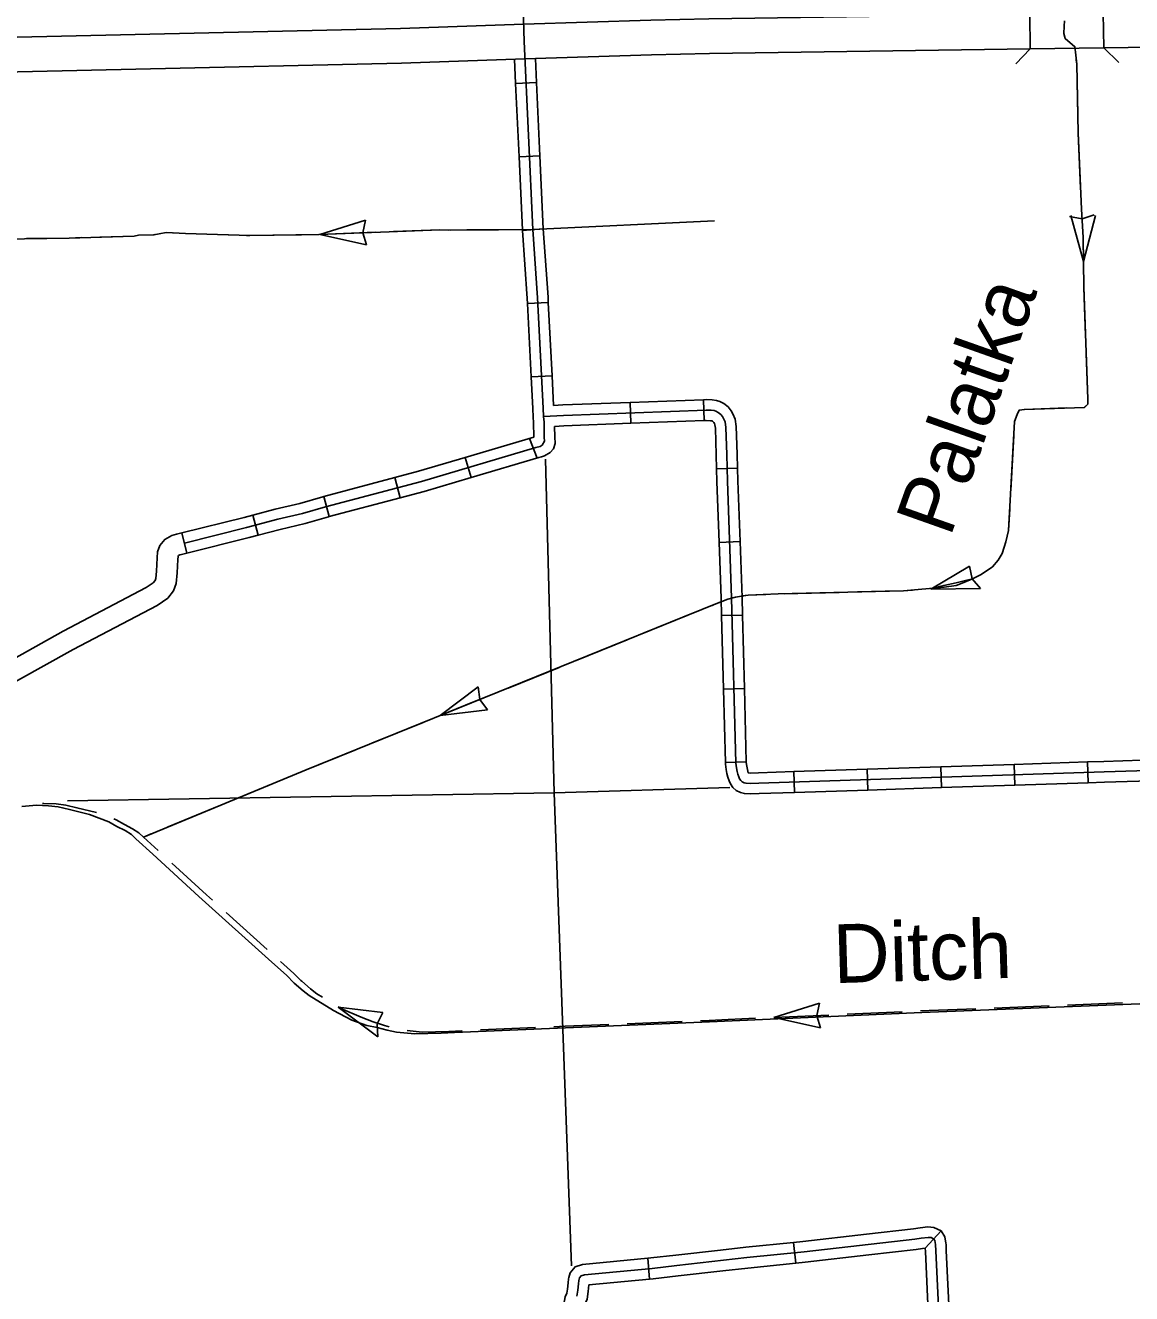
# Model space of a CAD drawing. Extents: x 1164457 to 1439835, y 1590918 to 1773502.
# Drawn here: x 1267639 to 1275592, y 1641151 to 1650267 of the extents above; entities that cross this region are included whole.
import ezdxf

# ---------------------------------------------------------------- set-up
doc = ezdxf.new("R2010")
doc.units = 0
for name, color, linetype in [('Level 10', 7, 'Continuous'), ('Level 32', 7, 'Continuous'), ('Level 37', 7, 'Continuous'), ('Level 43', 7, 'Continuous'), ('Level 45', 7, 'Continuous'), ('Level 46', 7, 'Continuous'), ('Level 5', 7, 'Continuous')]:
    doc.layers.add(name, color=color, linetype=linetype)

msp = doc.modelspace()

# ---------------------------------------------------------------- linework, layer by layer
at = {"layer": 'Level 10'}
for points in [[(1283338.7, 1650410.6), (1283265.3, 1650406.7), (1281941.4, 1650344.9), (1277886.3, 1650187.1), (1276522.7, 1650135.9), (1275742.8, 1650109.7), (1275391.3, 1650104.7), (1275387.7, 1650354.7)], [(1265354.2, 1650177.4), (1265700.9, 1650190.4), (1265810, 1650187.7), (1265879.2, 1650182.5), (1265921.6, 1650180.7), (1265991.5, 1650176.2), (1266041.1, 1650172.5), (1266123.4, 1650170), (1266239.4, 1650160.8), (1266306.1, 1650157), (1266383, 1650156.5), (1266450.8, 1650157.4), (1266517.3, 1650158.2), (1270335.3, 1650243.9), (1271220.7, 1650275.2), (1272134.5, 1650304.4), (1272553.4, 1650313.8), (1274859.7, 1650347.1), (1274863.3, 1650097.1)], [(1274863.3, 1650097.1), (1272558, 1650063.9), (1272141.3, 1650054.5), (1271229.1, 1650025.3), (1270342.5, 1649994), (1266521.7, 1649908.3), (1266454, 1649907.4), (1266383.7, 1649906.5), (1266298.2, 1649907.1), (1266222.5, 1649911.3), (1266109.7, 1649920.3), (1266028, 1649922.8), (1265974.2, 1649926.8), (1265908.1, 1649931.1), (1265864.6, 1649932.9), (1265797.7, 1649937.9), (1265702.5, 1649940.2), (1265363.5, 1649927.6), (1265354.2, 1650177.4)], [(1274863.3, 1650097.1), (1275391.3, 1650104.7)]]:
    msp.add_lwpolyline(points, dxfattribs=at)
at = {"layer": 'Level 32'}
for p, q in [((1271313.5, 1649856.7), (1271163.7, 1649849.8)), ((1271337.9, 1649329.2), (1271188, 1649322.3)), ((1271362.2, 1648803.6), (1271212.5, 1648793.1)), ((1271398.6, 1648275.4), (1271248.8, 1648267.8)), ((1271425.6, 1647748.1), (1271275.8, 1647740.4)), ((1271986.1, 1647556.3), (1271991.8, 1647406.4)), ((1272513.8, 1647576.2), (1272519.4, 1647426.3)), ((1271317.8, 1647155.9), (1271262.5, 1647296.2)), ((1270844, 1647016.4), (1270801.5, 1647160.2)), ((1272758.3, 1647083.2), (1272608.4, 1647079.2)), ((1270334.2, 1646871.1), (1270295.8, 1647016.1)), ((1269823.9, 1646735.7), (1269785.4, 1646880.7)), ((1269313.1, 1646602), (1269274.9, 1646747)), ((1268800.1, 1646473.1), (1268763.8, 1646618.7)), ((1272776.6, 1646556.2), (1272626.7, 1646550.8)), ((1272794.4, 1646027.7), (1272644.5, 1646023.9)), ((1272808, 1645499.9), (1272658.1, 1645496)), ((1272821.6, 1644972.1), (1272671.7, 1644968.2)), ((1273163.9, 1644902.8), (1273168.8, 1644752.9)), ((1273691.6, 1644920.2), (1273696.5, 1644770.2)), ((1274219.3, 1644937.5), (1274224.3, 1644787.6)), ((1274747, 1644954.9), (1274752, 1644805)), ((1275274.8, 1644972.2), (1275279.7, 1644822.3))]:
    msp.add_line(p, q, dxfattribs=at)
for points in [[(1271066.3, 1655538.8), (1271100.2, 1654401.3), (1271102.2, 1654185.1), (1271117.6, 1653861.9), (1271149.4, 1652832.4), (1271162.5, 1652424.7), (1271193.3, 1651178.8), (1271224.9, 1650150.2)], [(1268781.9, 1646545.9), (1269229.9, 1646657.6), (1269452.8, 1646716.3), (1269631.3, 1646758), (1269797.5, 1646806.3), (1270486.3, 1646989.1), (1271309.9, 1647232), (1271340.5, 1647240.7), (1271355.2, 1647250.1), (1271371.1, 1647278.7), (1271369.5, 1647307.3), (1271367.8, 1647415.7), (1271364.8, 1647454.4), (1271362.5, 1647515.3), (1271321.8, 1648309), (1271287.2, 1648800.3), (1271224.9, 1650150.2)], [(1271163.7, 1649849.8), (1271155.7, 1650022.7)], [(1271313.5, 1649856.7), (1271305.6, 1650027.8)], [(1271188, 1649322.3), (1271163.7, 1649849.8)], [(1271337.9, 1649329.2), (1271313.5, 1649856.7)], [(1271212.5, 1648793.1), (1271212.3, 1648796), (1271188, 1649322.3)], [(1271362.2, 1648803.6), (1271362.1, 1648804.7), (1271337.9, 1649329.2)], [(1271248.8, 1648267.8), (1271246.9, 1648304.5), (1271212.5, 1648793.1)], [(1271398.6, 1648275.4), (1271396.6, 1648313.6), (1271362.2, 1648803.6)], [(1271275.8, 1647740.4), (1271248.8, 1648267.8)], [(1271425.6, 1647748.1), (1271398.6, 1648275.4)], [(1271294.5, 1647305.6), (1271292.8, 1647412.2), (1271289.9, 1647450.1), (1271287.6, 1647512), (1271275.8, 1647740.4)], [(1271436.6, 1647534), (1271425.6, 1647748.1)], [(1271986.1, 1647556.3), (1271503.3, 1647538.1), (1271436.6, 1647534)], [(1272513.8, 1647576.2), (1271986.1, 1647556.3)], [(1272758.3, 1647083.2), (1272755.7, 1647184.1), (1272749.3, 1647383.1), (1272742.2, 1647436.6), (1272725.6, 1647475.3), (1272712.4, 1647496.7), (1272692.2, 1647523.7), (1272661, 1647548), (1272631.9, 1647563.4), (1272606.8, 1647571.2), (1272576, 1647574.6), (1272534.1, 1647577), (1272513.8, 1647576.2)], [(1276720.1, 1644942.3), (1275395.6, 1644901.2), (1272912.5, 1644819.5), (1272852.6, 1644817.3), (1272820.1, 1644819.1), (1272806.9, 1644822.5), (1272791.6, 1644829.9), (1272782.2, 1644838.6), (1272773.6, 1644851.3), (1272767, 1644865.1), (1272760.1, 1644883.8), (1272755.7, 1644903.4), (1272751.2, 1644929.7), (1272746.8, 1644962.6), (1272716.2, 1646153), (1272685.8, 1646991), (1272680.7, 1647181.9), (1272674.5, 1647376.9), (1272669.2, 1647416.5), (1272658.8, 1647440.7), (1272650.3, 1647454.5), (1272638.2, 1647470.6), (1272620.1, 1647484.7), (1272603, 1647493.8), (1272591.3, 1647497.4), (1272569.7, 1647499.9), (1272533.5, 1647501.9), (1271507, 1647463.2), (1271364.8, 1647454.4)], [(1271349.8, 1647165.4), (1271371.5, 1647171.6), (1271411.5, 1647197.1), (1271434.9, 1647223.4), (1271447.2, 1647261.2), (1271444.5, 1647310), (1271443.3, 1647384.1)], [(1271991.8, 1647406.4), (1271510.7, 1647388.2), (1271443.3, 1647384.1)], [(1272519.4, 1647426.3), (1271991.8, 1647406.4)], [(1272608.4, 1647079.2), (1272605.7, 1647179.7), (1272599.6, 1647370.7), (1272596.2, 1647396.4), (1272592, 1647406.1), (1272588.2, 1647412.3), (1272584.2, 1647417.6), (1272579.2, 1647421.5), (1272574.9, 1647423.8), (1272563.4, 1647425.1), (1272532.8, 1647426.8), (1272519.4, 1647426.3)], [(1270801.5, 1647160.2), (1271294.5, 1647305.6)], [(1270295.8, 1647016.1), (1270466.1, 1647061.3), (1270801.5, 1647160.2)], [(1270844, 1647016.4), (1271330.8, 1647160), (1271349.8, 1647165.4)], [(1272776.6, 1646556.2), (1272760.7, 1646993.3), (1272758.3, 1647083.2)], [(1269785.4, 1646880.7), (1270295.8, 1647016.1)], [(1270334.2, 1646871.1), (1270506.5, 1646916.9), (1270844, 1647016.4)], [(1272626.7, 1646550.8), (1272610.8, 1646988.6), (1272608.4, 1647079.2)], [(1269274.9, 1646747), (1269434.7, 1646789.1), (1269612.3, 1646830.6), (1269777.4, 1646878.6), (1269785.4, 1646880.7)], [(1269823.9, 1646735.7), (1270334.2, 1646871.1)], [(1268763.8, 1646618.7), (1269211.3, 1646730.3), (1269274.9, 1646747)], [(1269313.1, 1646602), (1269470.8, 1646643.5), (1269650.3, 1646685.5), (1269817.5, 1646734), (1269823.9, 1646735.7)], [(1268800.1, 1646473.1), (1269248.5, 1646585), (1269313.1, 1646602)], [(1272644.5, 1646023.9), (1272641.2, 1646150.7), (1272626.7, 1646550.8)], [(1272794.4, 1646027.7), (1272791.1, 1646155.3), (1272776.6, 1646556.2)], [(1272658.1, 1645496), (1272644.5, 1646023.9)], [(1272808, 1645499.9), (1272794.4, 1646027.7)], [(1272671.7, 1644968.2), (1272658.1, 1645496)], [(1272821.6, 1644972.1), (1272808, 1645499.9)], [(1275802.6, 1644988.8), (1275393.3, 1644976.1), (1275274.8, 1644972.2)], [(1273168.8, 1644752.9), (1272915.1, 1644744.5), (1272852, 1644742.2), (1272808.4, 1644744.6), (1272780.9, 1644751.8), (1272749, 1644767.2), (1272724.9, 1644789.4), (1272708.4, 1644813.9), (1272697.9, 1644835.7), (1272688, 1644862.5), (1272682.1, 1644889), (1272677.1, 1644918.4), (1272672, 1644956.7), (1272671.7, 1644968.2)], [(1273163.9, 1644902.8), (1272909.9, 1644894.5), (1272853.3, 1644892.4), (1272836.7, 1644893.3), (1272836.1, 1644894.4), (1272832.2, 1644905.1), (1272829.3, 1644917.9), (1272825.4, 1644940.9), (1272821.7, 1644968.6), (1272821.6, 1644972.1)], [(1273691.6, 1644920.2), (1273163.9, 1644902.8)], [(1274219.3, 1644937.5), (1273691.6, 1644920.2)], [(1274747, 1644954.9), (1274219.3, 1644937.5)], [(1275274.8, 1644972.2), (1274747, 1644954.9)], [(1274752, 1644805), (1274224.3, 1644787.6)], [(1275279.7, 1644822.3), (1274752, 1644805)], [(1275807.3, 1644838.9), (1275398, 1644826.2), (1275279.7, 1644822.3)], [(1273696.5, 1644770.2), (1273168.8, 1644752.9)], [(1274224.3, 1644787.6), (1273696.5, 1644770.2)]]:
    msp.add_lwpolyline(points, dxfattribs=at)
at = {"layer": 'Level 37'}
for points in [[(1274863.3, 1650097.1), (1274758.8, 1649989.5)], [(1275498.8, 1650000.2), (1275391.3, 1650104.7)]]:
    msp.add_lwpolyline(points, dxfattribs=at)
at = {"layer": 'Level 43'}
for p, q in [((1275322.8, 1648905.1), (1275236.4, 1648875.8)), ((1269757, 1648763.5), (1270084.7, 1648865.5)), ((1270084.7, 1648865.5), (1270064.6, 1648776.4)), ((1275145.6, 1648893.6), (1275235.2, 1648875.7)), ((1275246.1, 1648568.2), (1275154.3, 1648898.9)), ((1275246.1, 1648568.2), (1275331.9, 1648900.5)), ((1269757, 1648763.5), (1270091.8, 1648688)), ((1270091.8, 1648688), (1270064.6, 1648775.2)), ((1274149.4, 1646215), (1274427.4, 1646378.9)), ((1274427.4, 1646378.9), (1274445.6, 1646289.4)), ((1274506.6, 1646219.9), (1274446.1, 1646288.3)), ((1274149.4, 1646215), (1274506.6, 1646219.9)), ((1270620.1, 1645305), (1270894, 1645511.8)), ((1270894, 1645511.8), (1270905.3, 1645421.1)), ((1270960.7, 1645347.1), (1270905.7, 1645420)), ((1270620.1, 1645305), (1270960.7, 1645347.1)), ((1269886.6, 1643210.1), (1270173.2, 1642996.5)), ((1269886.6, 1643210.1), (1270209.2, 1643170.5)), ((1270209.2, 1643170.5), (1270168.1, 1643088.8)), ((1273020.3, 1643135.3), (1273347.5, 1643238.8)), ((1273347.5, 1643238.8), (1273327.8, 1643149.6)), ((1270173.2, 1642996.5), (1270167.9, 1643087.7)), ((1273020.3, 1643135.3), (1273355.4, 1643061.3)), ((1273355.4, 1643061.3), (1273327.8, 1643148.4))]:
    msp.add_line(p, q, dxfattribs=at)
for points in [[(1275108.8, 1650298.3), (1275107.2, 1650260.8), (1275105.6, 1650208.6), (1275113.7, 1650172.7), (1275183.8, 1650112.4), (1275188.7, 1650074.9), (1275196.9, 1649986.8), (1275207.1, 1649494.3), (1275231.1, 1648946.7), (1275244.6, 1648740.8), (1275247.8, 1648385.3), (1275276.4, 1647583.1), (1275276.4, 1647544), (1275253.5, 1647521.1), (1274821.5, 1647506.5), (1274782.4, 1647499.9), (1274768.3, 1647470.4), (1274750.4, 1647419.8), (1274706.5, 1646634.9), (1274687.9, 1646554.8), (1274675.6, 1646515.1), (1274660.5, 1646470.2), (1274632.4, 1646423.8), (1274591.4, 1646374.9), (1274509.2, 1646320.4), (1274447.2, 1646289.5), (1274385.3, 1646261.8), (1274331, 1646240.9), (1274245.2, 1646228.7), (1273952.8, 1646202.4), (1273049.8, 1646179.7), (1272834.2, 1646171.6), (1272786.6, 1646164.7), (1272744.5, 1646157.5), (1272690.1, 1646141.4), (1272590.4, 1646103.1), (1269658.5, 1644915.5), (1268487.4, 1644432.6)], [(1275193.9, 1650019), (1275196.9, 1649986.8), (1275204.4, 1649623.2)], [(1275207.2, 1649491.2), (1275224.6, 1649095.6)], [(1275230.4, 1648963.7), (1275231.1, 1648946.7), (1275244.6, 1648740.8), (1275246.1, 1648568.2)], [(1272592.9, 1648861.1), (1271287.2, 1648800.3), (1270691.8, 1648795.3), (1270618.4, 1648796.9), (1270255.3, 1648783.4), (1269749.3, 1648763.2), (1269252.7, 1648756.4), (1268790, 1648771.6), (1268651.5, 1648776.7), (1268601.7, 1648768.2), (1268562.9, 1648761.4), (1268453.3, 1648757.6), (1268422.3, 1648752.5), (1267954.2, 1648738.3), (1267472.5, 1648731.1), (1267379.6, 1648724.3), (1267367.8, 1648715.9), (1267357.6, 1648702.3), (1267352.6, 1648683.8), (1267352.6, 1648634.8), (1267398.2, 1647458.7), (1267392.2, 1647436.6), (1267387.2, 1647429), (1267355.9, 1647425.6)], [(1268043.3, 1648741), (1267954.2, 1648738.3), (1267647.4, 1648733.7)], [(1268570.5, 1648762.8), (1268562.9, 1648761.4), (1268453.3, 1648757.6), (1268422.3, 1648752.5), (1268175.3, 1648745)], [(1269097.1, 1648761.5), (1268790, 1648771.6), (1268701.3, 1648774.8)], [(1269427, 1648758.8), (1269252.7, 1648756.4), (1269229, 1648757.2)], [(1269625, 1648761.5), (1269427, 1648758.8)], [(1270152.7, 1648779.3), (1269757, 1648763.5)], [(1270680.3, 1648795.5), (1270618.4, 1648796.9), (1270284.5, 1648784.5)], [(1271040.7, 1648798.2), (1270812.3, 1648796.3)], [(1286351.4, 1648377.7), (1286203.9, 1648033), (1286175.9, 1647956.7), (1286169.8, 1647935.3), (1286193.5, 1647879.8), (1286138, 1647795), (1286105.9, 1647749.5), (1286053.2, 1647695), (1282375.4, 1644080.5), (1282304.2, 1644007.1), (1282246.2, 1643957.8), (1282200.7, 1643920.6), (1282111.5, 1643860.3), (1282051.3, 1643820.9), (1281962.3, 1643759.3), (1281824.5, 1643693.1), (1281699.2, 1643632.1), (1281555.4, 1643576.2), (1281394, 1643521.1), (1281268, 1643489.6), (1281206.3, 1643480.4), (1279983.2, 1643426.5), (1276734.2, 1643276.5), (1274082.7, 1643171.5)], [(1275247.4, 1648436.2), (1275247.8, 1648385.3), (1275253.1, 1648238.3)], [(1275253.1, 1648238.3), (1275260.1, 1648040.4)], [(1275264.8, 1647908.5), (1275276.4, 1647583.1), (1275276.4, 1647544), (1275254.3, 1647521.9)], [(1275122.6, 1647516.7), (1274821.5, 1647506.5), (1274782.4, 1647499.9), (1274768.3, 1647470.4), (1274760.9, 1647449.4)], [(1274744.8, 1647319.3), (1274722.7, 1646923.9)], [(1274715.3, 1646792.1), (1274706.5, 1646634.9), (1274687.9, 1646554.8), (1274675.6, 1646515.1), (1274660.5, 1646470.2), (1274632.4, 1646423.8), (1274624, 1646413.8)], [(1274523.6, 1646330), (1274509.2, 1646320.4), (1274447.2, 1646289.5), (1274389.1, 1646275.2), (1274330, 1646259.3), (1274241.2, 1646241), (1274148.8, 1646220)], [(1272962, 1646176.4), (1272834.2, 1646171.6), (1272790.8, 1646165.3)], [(1273489.8, 1646190.7), (1273093.9, 1646180.8)], [(1273819.7, 1646199), (1273621.7, 1646194)], [(1274017.4, 1646208.2), (1273952.8, 1646202.4), (1273819.7, 1646199)], [(1272641.9, 1646122.9), (1272590.4, 1646103.1), (1272577.6, 1646097.9)], [(1272455.3, 1646048.4), (1272088.3, 1645899.7)], [(1271965.9, 1645850.1), (1271598.9, 1645701.5)], [(1271476.5, 1645651.9), (1271109.5, 1645503.2)], [(1270987.2, 1645453.7), (1270803.6, 1645379.4)], [(1270803.6, 1645379.4), (1270620.1, 1645305)], [(1270497.8, 1645255.5), (1270130.7, 1645106.8)], [(1270008.4, 1645057.2), (1269658.5, 1644915.5), (1269641.4, 1644908.5)], [(1269519.4, 1644858.2), (1269153.3, 1644707.2)], [(1274082.7, 1643171.5), (1272501.8, 1643101.3), (1271465.3, 1643059.1), (1270723, 1643026.8), (1270628.7, 1643021.8), (1270438.8, 1643017.2), (1270307, 1643031.2), (1270240.3, 1643045.5), (1270166.9, 1643064.1), (1270094.9, 1643079), (1269986.7, 1643116.1), (1269854.1, 1643185.7), (1269680.4, 1643292.6), (1269635.6, 1643327.3), (1269572.3, 1643382.3), (1269515.2, 1643438.7), (1269409.7, 1643533.4), (1268886.9, 1644004.1), (1268554.6, 1644309), (1268433.9, 1644419.3), (1268401.9, 1644450.1), (1268355.4, 1644479.2), (1268297.3, 1644509.4), (1268238.5, 1644542.2), (1268101, 1644594.1), (1267956.3, 1644629.7), (1267875.6, 1644649.1), (1267806.1, 1644657.4), (1267717.9, 1644660.6), (1267613.9, 1644652)], [(1268150.5, 1644608.4), (1268009.7, 1644643.1), (1267929.1, 1644662.4), (1267859.6, 1644670.8), (1267771.3, 1644674), (1267761.5, 1644673.1)], [(1269031.2, 1644656.9), (1268665.1, 1644505.9)], [(1268594.3, 1644335), (1268487.4, 1644432.6), (1268455.4, 1644463.5), (1268408.9, 1644492.6), (1268350.7, 1644522.8), (1268292, 1644555.6), (1268274.1, 1644562.3)], [(1268543.1, 1644455.6), (1268487.4, 1644432.6)], [(1268983.7, 1643978.4), (1268940.4, 1644017.5), (1268691.6, 1644245.8)], [(1269376.1, 1643625.2), (1269081.8, 1643890.1)], [(1269619.2, 1643402.1), (1269568.6, 1643452.1), (1269474.2, 1643536.9)], [(1269775, 1643280.6), (1269733.8, 1643305.9), (1269689.1, 1643340.7), (1269625.8, 1643395.7), (1269619.2, 1643402.1)], [(1270254, 1643068.9), (1270220.4, 1643077.4), (1270140.4, 1643103.3), (1270054.1, 1643137.8), (1269907.6, 1643199.1), (1269887.4, 1643211.5)], [(1273943.3, 1643176.3), (1273547.7, 1643158.8)], [(1274470.9, 1643198.1), (1274136.1, 1643184.9), (1274075.2, 1643182.2)], [(1274998.5, 1643219), (1274602.8, 1643203.4)], [(1275526.1, 1643239.9), (1275130.4, 1643224.3)], [(1271833.3, 1643085.3), (1271518.8, 1643072.5), (1271437.7, 1643068.9)], [(1272360.9, 1643106.8), (1271965.2, 1643090.6)], [(1272690.6, 1643120.7), (1272555.3, 1643114.7), (1272492.8, 1643112.1)], [(1272888.4, 1643129.5), (1272690.6, 1643120.7)], [(1273415.9, 1643152.9), (1273020.3, 1643135.3)], [(1270778.3, 1643040.3), (1270776.5, 1643040.2), (1270682.1, 1643035.2), (1270492.3, 1643030.6), (1270383.1, 1643042.2)], [(1271305.8, 1643063.2), (1270910.2, 1643046)]]:
    msp.add_lwpolyline(points, dxfattribs=at)
at = {"layer": 'Level 45'}
for p, q in [((1274108.7, 1641477.2), (1274222.5, 1641601)), ((1273177.3, 1641369.9), (1273161.9, 1641519.1)), ((1272126.9, 1641255.2), (1272112.8, 1641404.6))]:
    msp.add_line(p, q, dxfattribs=at)
for points in [[(1273685.6, 1641578.7), (1274023.1, 1641617.6), (1274070.6, 1641624.2), (1274127.8, 1641629.9), (1274170.3, 1641627.1), (1274222.5, 1641601), (1274248.5, 1641559.7), (1274256.9, 1641513.3), (1274257.5, 1641503.3)], [(1271604.4, 1641132), (1271609.8, 1641175.1), (1271614.7, 1641221.3), (1271616.8, 1641244), (1271623, 1641265.2), (1271634.2, 1641278.8), (1271659, 1641286.3), (1272144.4, 1641332.2), (1272323.1, 1641353.3), (1272825.9, 1641409.2), (1273236.7, 1641451.4), (1274032.5, 1641543.2), (1274079.4, 1641549.7), (1274129.1, 1641554.6), (1274150.3, 1641553.2), (1274170.2, 1641543.3), (1274177.3, 1641532), (1274182.3, 1641504.5), (1274184.9, 1641457.7), (1274256, 1639943.3)], [(1273161.9, 1641519.1), (1273228.6, 1641526), (1273685.6, 1641578.7)], [(1272112.8, 1641404.6), (1272136.5, 1641406.8), (1272314.6, 1641427.8), (1272636.2, 1641463.6)], [(1272636.2, 1641463.6), (1272817.9, 1641483.8), (1273161.9, 1641519.1)], [(1273177.3, 1641369.9), (1273244.9, 1641376.9), (1273702.8, 1641429.7)], [(1273702.8, 1641429.7), (1274041.9, 1641468.8), (1274088.3, 1641475.2), (1274108.7, 1641477.2)], [(1274108.7, 1641477.2), (1274110, 1641453.9), (1274132.8, 1640968.2)], [(1274257.5, 1641503.3), (1274259.8, 1641461.6), (1274282.6, 1640975.2)], [(1271545, 1641265.6), (1271555.4, 1641300.9), (1271590.7, 1641344.1), (1271644.6, 1641360.2), (1272112.8, 1641404.6)], [(1272652.8, 1641314.5), (1272833.8, 1641334.6), (1273177.3, 1641369.9)], [(1271521.4, 1640717.5), (1271507, 1641001.4), (1271509.8, 1641075.5), (1271518.6, 1641126.8), (1271531.5, 1641153.5), (1271535.3, 1641183.7), (1271540.1, 1641228.7), (1271542.8, 1641258.2), (1271545, 1641265.7)], [(1271689.4, 1641213.8), (1272126.9, 1641255.2)], [(1272126.9, 1641255.2), (1272152.3, 1641257.6), (1272331.7, 1641278.8), (1272652.8, 1641314.5)], [(1271671.2, 1640725), (1271657.1, 1641002.4), (1271659.3, 1641059.9), (1271662.9, 1641080.6), (1271677.3, 1641110.5), (1271684.3, 1641166.4), (1271689.4, 1641213.8)]]:
    msp.add_lwpolyline(points, dxfattribs=at)
at = {"layer": 'Level 46'}
for points in [[(1267425.4, 1645244), (1267346.4, 1645371.6), (1267373.1, 1645388.1), (1267399.1, 1645408.9), (1267405.1, 1645422.1), (1267404.1, 1645464.9), (1267397.2, 1645504.7), (1267403.9, 1645549.4), (1267416.4, 1645599.4), (1267460.5, 1645650.2), (1267495, 1645680.6), (1267910.7, 1645911.9), (1268508.1, 1646225.9), (1268558.3, 1646260.1), (1268571.2, 1646277.4), (1268576.4, 1646290), (1268581, 1646342.5), (1268585.4, 1646438.5), (1268589.3, 1646483.7), (1268605.9, 1646528), (1268641.5, 1646571.8), (1268692.1, 1646600.4), (1268724.7, 1646608.9), (1268763.8, 1646618.7)], [(1267425.4, 1645244), (1267459.8, 1645265.3), (1267521, 1645314.3), (1267555.8, 1645391.4), (1267553.8, 1645479.5), (1267549.1, 1645506.5), (1267551.2, 1645520), (1267553.2, 1645528.2), (1267567.2, 1645544.3), (1267582.1, 1645557.5), (1267982.1, 1645780), (1268585.6, 1646097.2), (1268663.4, 1646150.2), (1268702.8, 1646202.8), (1268723.8, 1646254.2), (1268730.7, 1646332.5), (1268735.1, 1646428.6), (1268737, 1646450.2), (1268737.8, 1646452.5), (1268740, 1646455.2), (1268749, 1646460.2), (1268761.9, 1646463.6), (1268800.1, 1646473.1)]]:
    msp.add_lwpolyline(points, dxfattribs=at)
at = {"layer": 'Level 5'}
for points in [[(1271377.7, 1647147.5), (1271439.8, 1644750.4)], [(1267942.3, 1644693.3), (1271439.8, 1644750.4)], [(1271439.8, 1644750.4), (1272702.9, 1644787.8)], [(1271439.8, 1644750.4), (1271565.3, 1641351.4)]]:
    msp.add_lwpolyline(points, dxfattribs=at)

# ---------------------------------------------------------------- texts
at = {"layer": 'Level 43'}
for s, rotation, p in [('Palatka', 70.51014, (1274287.6, 1646581.1)), ('Ditch', 1.72353, (1273451.4, 1643381.9))]:
    msp.add_text(s, height=422, rotation=rotation, dxfattribs=at).set_placement(p)

doc.saveas('drawing.dxf')
